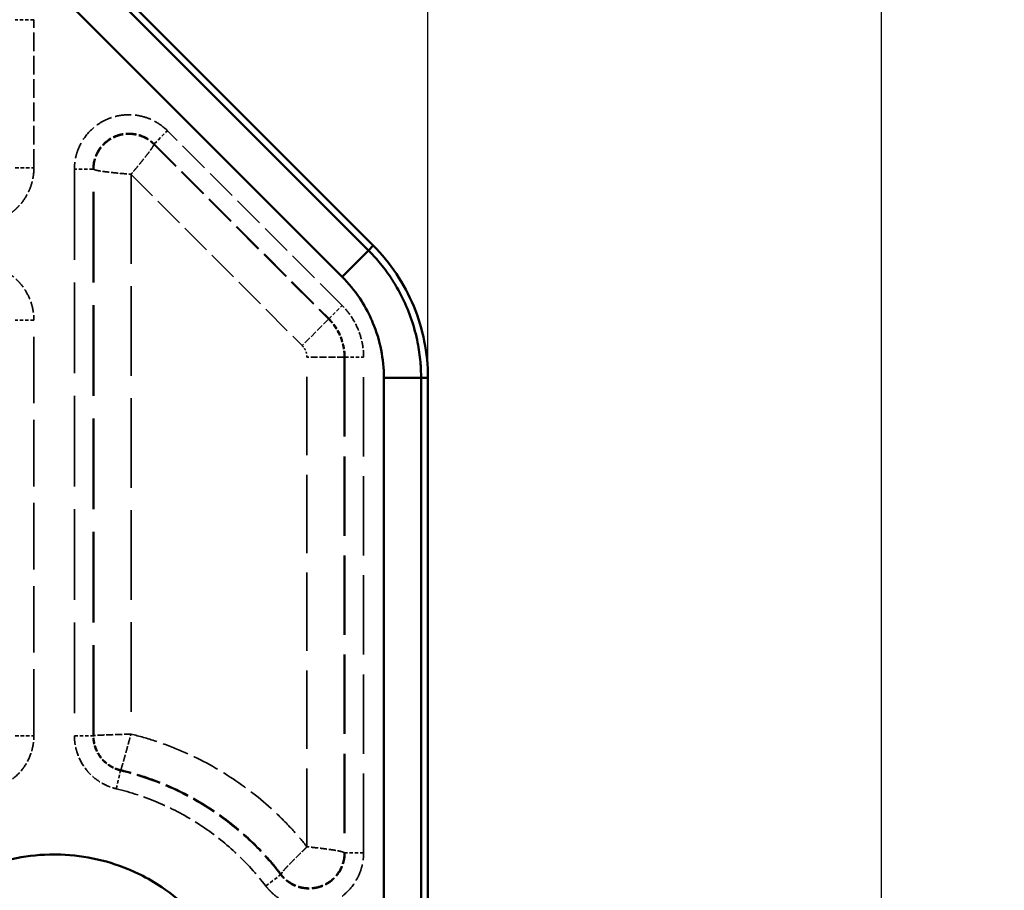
# Model space of a CAD drawing. Header units: millimetres. Extents: x 3367 to 6255, y 2001 to 4216.
# Tile 565 of 656: x 5011 to 5063, y 3904 to 3951. Entities that reach past the tile are written whole.
import ezdxf

# ---------------------------------------------------------------- set-up
doc = ezdxf.new("R2010")
doc.units = ezdxf.units.MM
doc.linetypes.add('DASHED', pattern=[0.2067, 0.1654, -0.0413])
for name, color, linetype, lineweight in [('AM_5', 3, 'Continuous', 25), ('Sichtbare Kanten(DIN)', 7, 'Continuous', 50), ('Sichtbare tangentiale Kanten(DIN)', 7, 'Continuous', 50), ('Verdeckte tangentiale Kanten(DIN)', 7, 'DASHED', 35)]:
    doc.layers.add(name, color=color, linetype=linetype, lineweight=lineweight)
doc.styles.get("Standard").update_dxf_attribs({"font": 'ISOCP.SHX'})
doc.dimstyles.new('Standard$0', dxfattribs={"dimtxt": 0.18, "dimasz": 0.18, "dimexe": 0.18, "dimexo": 0.0625, "dimgap": 0.09, "dimtad": 0, "dimtih": 1, "dimtoh": 1, "dimdec": 4, "dimzin": 0, "dimdsep": 46, "dimtxsty": 'STANDARD', "dimcen": 0.09, "dimadec": 0, "dimazin": 0, "dimtfac": 1, "dimtdec": 4, "dimtofl": 0, "dimtmove": 0, "dimatfit": 3, "dimfxl": 1, "dimtolj": 1, "dimtzin": 0, "dimarcsym": 0})

# ---------------------------------------------------------------- blocks, each defined once
blk = doc.blocks.new('*D14')
at = {"layer": 'AM_5', "color": 0, "lineweight": -2, "transparency": 16777216}
for p, q in [((4967.303, 4095.878), (5057.056, 4095.878)), ((5056.876, 4094.078), (5056.876, 4001.599)), ((5056.876, 3897.678), (5056.876, 3990.157)), ((5004.66, 3895.878), (5057.056, 3895.878))]:
    blk.add_line(p, q, dxfattribs=at)
at = {"layer": 'AM_5', "color": 0, "transparency": 16777216}
for points in [[(5056.576, 4094.078), (5057.176, 4094.078), (5056.876, 4095.878)], [(5056.576, 3897.678), (5057.176, 3897.678), (5056.876, 3895.878)]]:
    blk.add_solid(points, dxfattribs=at)
at = {"layer": 'Defpoints', "color": 0, "transparency": 16777216}
for p in [(4967.24, 4095.878), (5056.876, 4095.878), (5004.597, 3895.878)]:
    blk.add_point(p, dxfattribs=at)
at = {"layer": 'AM_5', "color": 0, "transparency": 16777216, "insert": (5056.876, 3995.878), "char_height": 10, "attachment_point": 5, "rotation": 90}
blk.add_mtext('\\A1;20', dxfattribs=at)
blk = doc.blocks.new('*D15')
at = {"layer": 'AM_5', "color": 0, "lineweight": -2, "transparency": 16777216}
for p, q in [((3592.597, 3931.798), (3592.597, 4129.029)), ((5032.597, 3931.798), (5032.597, 4129.029)), ((3594.397, 4128.849), (4303.507, 4128.849)), ((5030.797, 4128.849), (4321.687, 4128.849))]:
    blk.add_line(p, q, dxfattribs=at)
at = {"layer": 'AM_5', "color": 0, "transparency": 16777216}
for points in [[(3594.397, 4129.149), (3594.397, 4128.549), (3592.597, 4128.849)], [(5030.797, 4129.149), (5030.797, 4128.549), (5032.597, 4128.849)]]:
    blk.add_solid(points, dxfattribs=at)
at = {"layer": 'Defpoints', "color": 0, "transparency": 16777216}
for p in [(3592.597, 4128.849), (3592.597, 3931.736), (5032.597, 3931.736)]:
    blk.add_point(p, dxfattribs=at)
at = {"layer": 'AM_5', "color": 0, "transparency": 16777216, "insert": (4312.597, 4128.849), "char_height": 10, "attachment_point": 5}
blk.add_mtext('\\A1;144', dxfattribs=at)

msp = doc.modelspace()

# ---------------------------------------------------------------- linework, layer by layer
at = {"layer": 'Sichtbare Kanten(DIN)'}
for p, q in [((4976.51017, 3991.96502), (5029.66828, 3938.80691)), ((5032.59721, 3931.73584), (5032.59721, 3893.87798))]:
    msp.add_line(p, q, dxfattribs=at)
msp.add_open_spline([(5029.66828, 3938.80691), (5030.59679, 3937.8784), (5031.33251, 3936.77771), (5032.33913, 3934.34749), (5032.59721, 3933.04896), (5032.59721, 3931.73584)], degree=3, knots=[-0.78787165, -0.78787165, -0.78787165, -0.78787165, -0.393936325, -0.393936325, -0.000001, -0.000001, -0.000001, -0.000001], dxfattribs=at)
at = {"layer": 'Sichtbare tangentiale Kanten(DIN)'}
for p, q in [((5029.41004, 3938.54867), (4976.14496, 3991.81375)), ((4974.73613, 3990.40492), (5028.00121, 3937.13984)), ((5029.66828, 3938.80691), (5029.41004, 3938.54867)), ((5028.00121, 3937.13984), (5029.41004, 3938.54867)), ((5030.23962, 3931.73584), (5032.232, 3931.73584)), ((5030.23962, 3931.73584), (5030.23962, 3893.87798)), ((5032.232, 3893.87798), (5032.232, 3931.73584)), ((5032.232, 3931.73584), (5032.59721, 3931.73584))]:
    msp.add_line(p, q, dxfattribs=at)
for points, knots in [([(5032.232, 3931.73584), (5032.23201, 3932.0153), (5032.21977, 3932.29475), (5032.1954, 3932.57369), (5032.16491, 3932.92264), (5032.11536, 3933.27094), (5032.0469, 3933.61537), (5032.00591, 3933.8216), (5031.95814, 3934.02644), (5031.90375, 3934.22942), (5031.79481, 3934.63595), (5031.6594, 3935.03468), (5031.49858, 3935.42292), (5031.33776, 3935.81114), (5031.15154, 3936.18887), (5030.94113, 3936.55334), (5030.83607, 3936.73532), (5030.725, 3936.91396), (5030.60816, 3937.08877), (5030.41303, 3937.38074), (5030.20179, 3937.66205), (5029.9766, 3937.93035), (5029.79659, 3938.14483), (5029.60764, 3938.35107), (5029.41004, 3938.54867)], [0, 0, 0, 0, 0.11110656, 0.11110656, 0.11110656, 0.25009679, 0.25009679, 0.25009679, 0.33331968, 0.33331968, 0.33331968, 0.50000583, 0.50000583, 0.50000583, 0.66668238, 0.66668238, 0.66668238, 0.74990305, 0.74990305, 0.74990305, 0.88889413, 0.88889413, 0.88889413, 1, 1, 1, 1]), ([(5028.00121, 3937.13984), (5028.35301, 3936.78804), (5028.6717, 3936.40019), (5028.95012, 3935.98396), (5029.18544, 3935.63218), (5029.39198, 3935.26014), (5029.56595, 3934.87352), (5029.59777, 3934.8028), (5029.62851, 3934.73159), (5029.65816, 3934.65992), (5029.84988, 3934.19643), (5029.99567, 3933.71344), (5030.09309, 3933.22262), (5030.19058, 3932.73147), (5030.23962, 3932.2325), (5030.23962, 3931.73584)], [0, 0, 0, 0, 1.50047219, 1.50047219, 1.50047219, 2.76860455, 2.76860455, 2.76860455, 3.00054122, 3.00054122, 3.00054122, 4.50031264, 4.50031264, 4.50031264, 6.00113874, 6.00113874, 6.00113874, 6.00113874]), ([(5022.9548, 3895.87798), (5022.9548, 3896.55457), (5022.88832, 3897.23323), (5022.75576, 3897.89848), (5022.74356, 3897.95967), (5022.73081, 3898.02075), (5022.7175, 3898.0817), (5022.58613, 3898.68343), (5022.40071, 3899.273), (5022.16506, 3899.84169), (5021.90555, 3900.46797), (5021.58511, 3901.06892), (5021.2088, 3901.63241), (5021.07114, 3901.83856), (5020.92599, 3902.03969), (5020.7738, 3902.23534), (5020.51001, 3902.57445), (5020.22495, 3902.8972), (5019.92085, 3903.20108), (5019.44131, 3903.68028), (5018.91441, 3904.11258), (5018.35112, 3904.48932), (5017.98049, 3904.7372), (5017.59411, 3904.96104), (5017.19459, 3905.15904), (5016.98665, 3905.2621), (5016.77531, 3905.35808), (5016.56091, 3905.44679), (5015.34031, 3905.95183), (5014.02106, 3906.2216), (5012.69997, 3906.23487), (5012.66574, 3906.23522), (5012.63151, 3906.23539), (5012.59728, 3906.23539), (5011.24186, 3906.23534), (5009.88595, 3905.96515), (5008.63361, 3905.44687), (5008.48248, 3905.38432), (5008.33286, 3905.31815), (5008.18488, 3905.24843), (5007.71954, 3905.0292), (5007.27106, 3904.77517), (5006.84343, 3904.48921), (5006.28012, 3904.11251), (5005.75301, 3903.6804), (5005.27352, 3903.20125), (5005.01787, 3902.94578), (5004.77574, 3902.67695), (5004.54842, 3902.39629), (5004.34932, 3902.15049), (5004.16153, 3901.89556), (5003.98586, 3901.63249), (5003.60958, 3901.06898), (5003.28895, 3900.46814), (5003.02935, 3899.84183), (5002.8152, 3899.32516), (5002.64258, 3898.79116), (5002.51428, 3898.24647), (5002.48706, 3898.1309), (5002.46184, 3898.01486), (5002.43864, 3897.8984), (5002.3061, 3897.23307), (5002.23962, 3896.55438), (5002.23962, 3895.87798)], [0, 0, 0, 0, 2.0332314, 2.0332314, 2.0332314, 2.22025898, 2.22025898, 2.22025898, 4.06648806, 4.06648806, 4.06648806, 6.09970468, 6.09970468, 6.09970468, 6.84353291, 6.84353291, 6.84353291, 8.13276253, 8.13276253, 8.13276253, 10.16572725, 10.16572725, 10.16572725, 11.50335804, 11.50335804, 11.50335804, 12.19956582, 12.19956582, 12.19956582, 16.16318316, 16.16318316, 16.16318316, 16.2658755, 16.2658755, 16.2658755, 20.33228519, 20.33228519, 20.33228519, 20.82300828, 20.82300828, 20.82300828, 22.36616794, 22.36616794, 22.36616794, 24.39899045, 24.39899045, 24.39899045, 25.4828334, 25.4828334, 25.4828334, 26.43205221, 26.43205221, 26.43205221, 28.46532728, 28.46532728, 28.46532728, 30.14265852, 30.14265852, 30.14265852, 30.49853238, 30.49853238, 30.49853238, 32.53175082, 32.53175082, 32.53175082, 32.53175082])]:
    msp.add_open_spline(points, degree=3, knots=knots, dxfattribs=at)
at = {"layer": 'Verdeckte tangentiale Kanten(DIN)', "ltscale": 1.13017}
for p, q in [((5011.51354, 3950.88698), (5010.51735, 3950.88698)), ((5017.95495, 3944.24472), (5018.65937, 3944.94914)), ((5010.51735, 3942.96253), (5011.51354, 3942.96253)), ((5014.67707, 3942.88698), (5013.68088, 3942.88698)), ((5027.30446, 3934.89521), (5028.00888, 3935.59963)), ((5011.51354, 3934.81802), (5010.51735, 3934.81802)), ((5028.15975, 3932.83036), (5029.15595, 3932.83036)), ((5010.51735, 3912.58558), (5011.51354, 3912.58558)), ((5013.68088, 3912.58558), (5014.67707, 3912.58558)), ((5015.91819, 3909.7494), (5016.15014, 3910.71822)), ((5029.15595, 3906.31966), (5028.15975, 3906.31966)), ((5023.92376, 3904.54715), (5024.71484, 3905.15262))]:
    msp.add_line(p, q, dxfattribs=at)
at = {"layer": 'Verdeckte tangentiale Kanten(DIN)', "ltscale": 6.037368}
msp.add_line((5011.51354, 3942.96253), (5011.51354, 3950.88698), dxfattribs=at)
at = {"layer": 'Verdeckte tangentiale Kanten(DIN)', "ltscale": 10.073617}
for p, q in [((5028.00888, 3935.59963), (5018.65937, 3944.94914)), ((5017.9264, 3944.21618), (5027.27592, 3934.86666)), ((5017.95495, 3944.24472), (5027.30446, 3934.89521))]:
    msp.add_line(p, q, dxfattribs=at)
at = {"layer": 'Verdeckte tangentiale Kanten(DIN)', "ltscale": 0.352825}
for p, q in [((5017.95495, 3944.24472), (5017.9264, 3944.21618)), ((5014.67707, 3942.88698), (5014.71745, 3942.88698)), ((5027.27592, 3934.86666), (5027.30446, 3934.89521)), ((5028.11938, 3932.83036), (5028.15975, 3932.83036)), ((5014.71745, 3912.58558), (5014.67707, 3912.58558)), ((5016.15014, 3910.71822), (5016.15954, 3910.75748)), ((5028.15975, 3906.31966), (5028.11938, 3906.31966)), ((5024.71484, 3905.15262), (5024.7469, 3905.17716))]:
    msp.add_line(p, q, dxfattribs=at)
at = {"layer": 'Verdeckte tangentiale Kanten(DIN)', "ltscale": 29.319206}
for p, q in [((5013.68088, 3942.88698), (5013.68088, 3912.58558)), ((5014.67707, 3912.58558), (5014.67707, 3942.88698)), ((5014.71745, 3912.58558), (5014.71745, 3942.88698))]:
    msp.add_line(p, q, dxfattribs=at)
at = {"layer": 'Verdeckte tangentiale Kanten(DIN)', "ltscale": 9.86646}
msp.add_line((5016.70984, 3942.61508), (5025.86708, 3933.45783), dxfattribs=at)
at = {"layer": 'Verdeckte tangentiale Kanten(DIN)', "ltscale": 28.970379}
msp.add_line((5016.70984, 3942.61508), (5016.70984, 3912.67419), dxfattribs=at)
at = {"layer": 'Verdeckte tangentiale Kanten(DIN)', "ltscale": 21.511793}
msp.add_line((5011.51354, 3912.58558), (5011.51354, 3934.81802), dxfattribs=at)
at = {"layer": 'Verdeckte tangentiale Kanten(DIN)', "ltscale": 2.260439}
for p, q in [((5027.27592, 3934.86666), (5025.86708, 3933.45783)), ((5028.11938, 3932.83036), (5026.12699, 3932.83036))]:
    msp.add_line(p, q, dxfattribs=at)
at = {"layer": 'Verdeckte tangentiale Kanten(DIN)', "ltscale": 25.334669}
msp.add_line((5026.12699, 3906.64698), (5026.12699, 3932.83036), dxfattribs=at)
at = {"layer": 'Verdeckte tangentiale Kanten(DIN)', "ltscale": 25.651379}
for p, q in [((5028.11938, 3932.83036), (5028.11938, 3906.31966)), ((5028.15975, 3932.83036), (5028.15975, 3906.31966)), ((5029.15595, 3906.31966), (5029.15595, 3932.83036))]:
    msp.add_line(p, q, dxfattribs=at)
at = {"layer": 'Verdeckte tangentiale Kanten(DIN)', "ltscale": 5.232809}
msp.add_open_spline([(5018.65937, 3944.94914), (5018.45882, 3945.14905), (5018.22653, 3945.32161), (5017.97347, 3945.45722), (5017.78454, 3945.55847), (5017.58409, 3945.63912), (5017.37773, 3945.69646), (5017.30777, 3945.7159), (5017.23709, 3945.73267), (5017.1659, 3945.74669), (5016.88467, 3945.80207), (5016.59537, 3945.8144), (5016.31033, 3945.78623), (5016.02528, 3945.75806), (5015.7445, 3945.68938), (5015.48072, 3945.58047), (5015.40339, 3945.54854), (5015.32751, 3945.51316), (5015.25335, 3945.47452), (5015.07452, 3945.38135), (5014.90545, 3945.26916), (5014.74962, 3945.14069), (5014.52902, 3944.95883), (5014.33493, 3944.74435), (5014.17505, 3944.50628), (5014.04104, 3944.30671), (5013.93107, 3944.09058), (5013.84986, 3943.86433), (5013.83432, 3943.82104), (5013.81982, 3943.77735), (5013.8064, 3943.73333), (5013.76459, 3943.59622), (5013.73328, 3943.45582), (5013.71239, 3943.31413), (5013.70194, 3943.24328), (5013.69411, 3943.17211), (5013.68877, 3943.10084), (5013.68611, 3943.06521), (5013.68407, 3943.02955), (5013.68285, 3942.9939), (5013.68164, 3942.95824), (5013.68126, 3942.9226), (5013.68088, 3942.88698)], degree=3, knots=[0, 0, 0, 0, 0.85828726, 0.85828726, 0.85828726, 1.49908131, 1.49908131, 1.49908131, 1.71633572, 1.71633572, 1.71633572, 2.5745053, 2.5745053, 2.5745053, 3.43268937, 3.43268937, 3.43268937, 3.68427972, 3.68427972, 3.68427972, 4.29090843, 4.29090843, 4.29090843, 5.14963742, 5.14963742, 5.14963742, 5.86947813, 5.86947813, 5.86947813, 6.00722348, 6.00722348, 6.00722348, 6.43628746, 6.43628746, 6.43628746, 6.65082548, 6.65082548, 6.65082548, 6.75810901, 6.75810901, 6.75810901, 6.86540189, 6.86540189, 6.86540189, 6.86540189], dxfattribs=at)
at = {"layer": 'Verdeckte tangentiale Kanten(DIN)', "ltscale": 3.446764}
msp.add_open_spline([(5014.67707, 3942.88698), (5014.67707, 3943.06152), (5014.72497, 3943.41071), (5014.93543, 3943.89601), (5015.26905, 3944.30673), (5015.72391, 3944.62846), (5016.28082, 3944.81359), (5016.89557, 3944.81644), (5017.48054, 3944.62808), (5017.81201, 3944.38766), (5017.95495, 3944.24472)], degree=3, knots=[0, 0, 0, 0, 0.52377702, 1.04755405, 1.57133107, 2.0951081, 2.70173085, 3.30835359, 3.91497634, 4.52159909, 4.52159909, 4.52159909, 4.52159909], dxfattribs=at)
at = {"layer": 'Verdeckte tangentiale Kanten(DIN)', "ltscale": 3.374278}
msp.add_open_spline([(5014.71745, 3942.88698), (5014.71745, 3942.95141), (5014.72075, 3943.01584), (5014.72739, 3943.0801), (5014.72796, 3943.08563), (5014.72856, 3943.09116), (5014.72918, 3943.09668), (5014.74433, 3943.23165), (5014.77432, 3943.36581), (5014.81843, 3943.49481), (5014.81992, 3943.49916), (5014.82142, 3943.5035), (5014.82294, 3943.50783), (5014.89188, 3943.7047), (5014.99344, 3943.88931), (5015.12241, 3944.05252), (5015.25424, 3944.21934), (5015.41481, 3944.3637), (5015.59478, 3944.47716), (5015.59556, 3944.47765), (5015.59634, 3944.47814), (5015.59712, 3944.47862), (5015.7757, 3944.59083), (5015.9733, 3944.67268), (5016.17892, 3944.71962), (5016.17982, 3944.71982), (5016.18071, 3944.72002), (5016.18161, 3944.72023), (5016.38641, 3944.76666), (5016.59913, 3944.77842), (5016.80768, 3944.75493), (5016.81041, 3944.75462), (5016.81315, 3944.7543), (5016.81589, 3944.75398), (5017.0225, 3944.72977), (5017.22485, 3944.67105), (5017.41281, 3944.58059), (5017.41694, 3944.5786), (5017.42107, 3944.57659), (5017.4252, 3944.57457), (5017.5476, 3944.51454), (5017.66367, 3944.44088), (5017.76983, 3944.35616), (5017.77417, 3944.35269), (5017.7785, 3944.34921), (5017.78281, 3944.3457), (5017.83295, 3944.30496), (5017.88084, 3944.26173), (5017.9264, 3944.21618)], degree=3, knots=[0, 0, 0, 0, 0.0438478, 0.0438478, 0.0438478, 0.04761905, 0.04761905, 0.04761905, 0.13975433, 0.13975433, 0.13975433, 0.14285714, 0.14285714, 0.14285714, 0.28384735, 0.28384735, 0.28384735, 0.42794951, 0.42794951, 0.42794951, 0.42857143, 0.42857143, 0.42857143, 0.57142857, 0.57142857, 0.57142857, 0.57205049, 0.57205049, 0.57205049, 0.71428571, 0.71428571, 0.71428571, 0.71615265, 0.71615265, 0.71615265, 0.85714286, 0.85714286, 0.85714286, 0.86024567, 0.86024567, 0.86024567, 0.95238095, 0.95238095, 0.95238095, 0.9561522, 0.9561522, 0.9561522, 1, 1, 1, 1], dxfattribs=at)
at = {"layer": 'Verdeckte tangentiale Kanten(DIN)', "ltscale": 2.269908}
msp.add_open_spline([(5017.9264, 3944.21618), (5017.9265, 3944.21227), (5017.92609, 3944.20786), (5017.92518, 3944.20294), (5017.92427, 3944.19803), (5017.92286, 3944.19262), (5017.92095, 3944.1867), (5017.91804, 3944.17768), (5017.91397, 3944.16749), (5017.90873, 3944.15611), (5017.90712, 3944.15261), (5017.90539, 3944.14899), (5017.90356, 3944.14526), (5017.88809, 3944.11386), (5017.8647, 3944.0744), (5017.834, 3944.02765), (5017.81355, 3943.9965), (5017.78987, 3943.96214), (5017.76322, 3943.92482), (5017.74986, 3943.90612), (5017.73577, 3943.88668), (5017.72096, 3943.86654), (5017.67643, 3943.80595), (5017.62549, 3943.739), (5017.56913, 3943.66664), (5017.51272, 3943.59422), (5017.45088, 3943.51638), (5017.38453, 3943.43398), (5017.36249, 3943.4066), (5017.33994, 3943.37872), (5017.31693, 3943.35036), (5017.27105, 3943.29381), (5017.22336, 3943.23543), (5017.17433, 3943.17571), (5017.10071, 3943.08603), (5017.02407, 3942.99333), (5016.94655, 3942.89987), (5016.93735, 3942.88877), (5016.92813, 3942.87766), (5016.91891, 3942.86654), (5016.8889, 3942.83039), (5016.85886, 3942.79424), (5016.82875, 3942.75803), (5016.80901, 3942.73428), (5016.78923, 3942.71051), (5016.76936, 3942.68663), (5016.74954, 3942.6628), (5016.72963, 3942.63886), (5016.70984, 3942.61508)], degree=3, knots=[0, 0, 0, 0, 0.03153355, 0.03153355, 0.03153355, 0.06306707, 0.06306707, 0.06306707, 0.11111111, 0.11111111, 0.11111111, 0.12589594, 0.12589594, 0.12589594, 0.25039347, 0.25039347, 0.25039347, 0.33333333, 0.33333333, 0.33333333, 0.37489313, 0.37489313, 0.37489313, 0.49993919, 0.49993919, 0.49993919, 0.62508291, 0.62508291, 0.62508291, 0.66666667, 0.66666667, 0.66666667, 0.74958346, 0.74958346, 0.74958346, 0.87410379, 0.87410379, 0.87410379, 0.88888889, 0.88888889, 0.88888889, 0.93697855, 0.93697855, 0.93697855, 0.96852863, 0.96852863, 0.96852863, 1, 1, 1, 1], dxfattribs=at)
at = {"layer": 'Verdeckte tangentiale Kanten(DIN)', "ltscale": 3.577579}
msp.add_open_spline([(5011.51354, 3942.96253), (5011.51354, 3942.76639), (5011.49425, 3942.57039), (5011.4562, 3942.37829), (5011.45077, 3942.35084), (5011.44495, 3942.32348), (5011.43874, 3942.2962), (5011.40152, 3942.13253), (5011.35058, 3941.97211), (5011.28644, 3941.81716), (5011.26506, 3941.76552), (5011.24222, 3941.71449), (5011.21797, 3941.66416), (5011.12099, 3941.46282), (5011.00149, 3941.27249), (5010.86245, 3941.09774), (5010.79293, 3941.01036), (5010.71851, 3940.92688), (5010.63956, 3940.84793), (5010.56061, 3940.76898), (5010.47713, 3940.69456), (5010.38975, 3940.62504), (5010.215, 3940.486), (5010.02467, 3940.3665), (5009.82333, 3940.26952), (5009.773, 3940.24527), (5009.72197, 3940.22243), (5009.67033, 3940.20105), (5009.51538, 3940.13691), (5009.35496, 3940.08597), (5009.19129, 3940.04875), (5009.16401, 3940.04254), (5009.13665, 3940.03672), (5009.1092, 3940.03129), (5008.9171, 3939.99324), (5008.7211, 3939.97395), (5008.52496, 3939.97395)], degree=3, knots=[-11.78271818, -11.78271818, -11.78271818, -11.78271818, -11.19586992, -11.19586992, -11.19586992, -11.11202727, -11.11202727, -11.11202727, -10.6089857, -10.6089857, -10.6089857, -10.44133636, -10.44133636, -10.44133636, -9.77064545, -9.77064545, -9.77064545, -9.43529999, -9.43529999, -9.43529999, -9.09995454, -9.09995454, -9.09995454, -8.42926363, -8.42926363, -8.42926363, -8.26161428, -8.26161428, -8.26161428, -7.75857272, -7.75857272, -7.75857272, -7.67473006, -7.67473006, -7.67473006, -7.0878818, -7.0878818, -7.0878818, -7.0878818], dxfattribs=at)
at = {"layer": 'Verdeckte tangentiale Kanten(DIN)', "ltscale": 2.269905}
msp.add_open_spline([(5014.71745, 3942.88698), (5014.72279, 3942.88137), (5014.73129, 3942.8756), (5014.74214, 3942.86999), (5014.75057, 3942.86564), (5014.76042, 3942.86139), (5014.77236, 3942.85701), (5014.776, 3942.85567), (5014.77979, 3942.85433), (5014.78375, 3942.85299), (5014.81695, 3942.84175), (5014.86136, 3942.83036), (5014.91609, 3942.81901), (5014.95257, 3942.81145), (5014.99354, 3942.8039), (5015.03881, 3942.79635), (5015.0615, 3942.79257), (5015.08523, 3942.78879), (5015.10994, 3942.78502), (5015.18427, 3942.77368), (5015.26757, 3942.76235), (5015.35866, 3942.75103), (5015.44973, 3942.73971), (5015.54859, 3942.72839), (5015.6537, 3942.71704), (5015.68865, 3942.71327), (5015.72428, 3942.7095), (5015.76061, 3942.70572), (5015.83305, 3942.69817), (5015.90802, 3942.69062), (5015.98496, 3942.68306), (5016.10041, 3942.67171), (5016.22045, 3942.66032), (5016.34108, 3942.64907), (5016.35543, 3942.64773), (5016.36978, 3942.6464), (5016.38418, 3942.64506), (5016.43135, 3942.64068), (5016.47738, 3942.63643), (5016.52466, 3942.63207), (5016.58569, 3942.62646), (5016.64854, 3942.6207), (5016.70984, 3942.61508)], degree=3, knots=[0, 0, 0, 0, 0.06257615, 0.06257615, 0.06257615, 0.11111111, 0.11111111, 0.11111111, 0.12591976, 0.12591976, 0.12591976, 0.25038733, 0.25038733, 0.25038733, 0.33333333, 0.33333333, 0.33333333, 0.37492256, 0.37492256, 0.37492256, 0.50000467, 0.50000467, 0.50000467, 0.62507957, 0.62507957, 0.62507957, 0.66666667, 0.66666667, 0.66666667, 0.74961966, 0.74961966, 0.74961966, 0.87408414, 0.87408414, 0.87408414, 0.88888889, 0.88888889, 0.88888889, 0.93739292, 0.93739292, 0.93739292, 1, 1, 1, 1], dxfattribs=at)
at = {"layer": 'Verdeckte tangentiale Kanten(DIN)', "ltscale": 3.577578}
msp.add_open_spline([(5008.52496, 3937.80661), (5008.7211, 3937.80661), (5008.9171, 3937.78731), (5009.1092, 3937.74927), (5009.13665, 3937.74383), (5009.16401, 3937.73801), (5009.19129, 3937.73181), (5009.35496, 3937.69459), (5009.51538, 3937.64365), (5009.67033, 3937.5795), (5009.72197, 3937.55812), (5009.773, 3937.53528), (5009.82333, 3937.51104), (5010.02467, 3937.41405), (5010.215, 3937.29455), (5010.38975, 3937.15552), (5010.47713, 3937.086), (5010.56061, 3937.01158), (5010.63956, 3936.93263), (5010.71851, 3936.85368), (5010.79293, 3936.77019), (5010.86245, 3936.68282), (5011.00149, 3936.50806), (5011.12099, 3936.31773), (5011.21797, 3936.11639), (5011.24222, 3936.06606), (5011.26506, 3936.01503), (5011.28644, 3935.96339), (5011.35058, 3935.80845), (5011.40152, 3935.64803), (5011.43874, 3935.48436), (5011.44495, 3935.45708), (5011.45077, 3935.42971), (5011.4562, 3935.40227), (5011.49425, 3935.21017), (5011.51354, 3935.01416), (5011.51354, 3934.81802)], degree=3, knots=[-2.347418, -2.347418, -2.347418, -2.347418, -1.76056979, -1.76056979, -1.76056979, -1.67672714, -1.67672714, -1.67672714, -1.17368562, -1.17368562, -1.17368562, -1.00603628, -1.00603628, -1.00603628, -0.33534543, -0.33534543, -0.33534543, 0, 0, 0, 0.33534543, 0.33534543, 0.33534543, 1.00603628, 1.00603628, 1.00603628, 1.17368562, 1.17368562, 1.17368562, 1.67672714, 1.67672714, 1.67672714, 1.76056979, 1.76056979, 1.76056979, 2.347418, 2.347418, 2.347418, 2.347418], dxfattribs=at)
at = {"layer": 'Verdeckte tangentiale Kanten(DIN)', "ltscale": 2.343173}
msp.add_open_spline([(5029.15595, 3932.83036), (5029.15583, 3933.08531), (5029.13071, 3933.34136), (5029.08076, 3933.59305), (5029.03853, 3933.80584), (5028.97856, 3934.0155), (5028.90149, 3934.21869), (5028.88741, 3934.2558), (5028.87276, 3934.2927), (5028.85755, 3934.32937), (5028.75905, 3934.56678), (5028.63679, 3934.79447), (5028.49419, 3935.0076), (5028.35153, 3935.22081), (5028.18854, 3935.41943), (5028.00888, 3935.59963)], degree=3, knots=[0, 0, 0, 0, 0.76847731, 0.76847731, 0.76847731, 1.41820763, 1.41820763, 1.41820763, 1.53687335, 1.53687335, 1.53687335, 2.30518361, 2.30518361, 2.30518361, 3.07376211, 3.07376211, 3.07376211, 3.07376211], dxfattribs=at)
at = {"layer": 'Verdeckte tangentiale Kanten(DIN)', "ltscale": 1.723082}
msp.add_open_spline([(5027.27592, 3934.86666), (5027.33498, 3934.8076), (5027.50446, 3934.6227), (5027.79488, 3934.20822), (5028.02075, 3933.66289), (5028.10848, 3933.16447), (5028.11938, 3932.91389), (5028.11938, 3932.83036)], degree=3, knots=[0, 0, 0, 0, 0.11111126, 0.33333379, 0.66667899, 0.888893, 1, 1, 1, 1], dxfattribs=at)
at = {"layer": 'Verdeckte tangentiale Kanten(DIN)', "ltscale": 1.747178}
msp.add_open_spline([(5027.30446, 3934.89521), (5027.59542, 3934.60425), (5028.01988, 3933.94767), (5028.15975, 3933.18285), (5028.15975, 3932.83036)], degree=3, knots=[0, 0, 0, 0, 1.23520303, 2.29332246, 2.29332246, 2.29332246, 2.29332246], dxfattribs=at)
at = {"layer": 'Verdeckte tangentiale Kanten(DIN)', "ltscale": 0.530881}
msp.add_open_spline([(5025.86708, 3933.45783), (5025.90239, 3933.42253), (5025.93477, 3933.38415), (5025.96368, 3933.34336), (5025.96836, 3933.33676), (5025.97295, 3933.33009), (5025.97745, 3933.32335), (5026.00974, 3933.27507), (5026.03725, 3933.22366), (5026.05946, 3933.16996), (5026.06295, 3933.16153), (5026.0663, 3933.15305), (5026.06953, 3933.14451), (5026.08684, 3933.09868), (5026.10039, 3933.05131), (5026.10994, 3933.00324), (5026.12128, 3932.94618), (5026.12699, 3932.88814), (5026.12699, 3932.83036)], degree=3, knots=[0, 0, 0, 0, 0.149932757, 0.149932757, 0.149932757, 0.174220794, 0.174220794, 0.174220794, 0.348445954, 0.348445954, 0.348445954, 0.375802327, 0.375802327, 0.375802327, 0.522616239, 0.522616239, 0.522616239, 0.696888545, 0.696888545, 0.696888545, 0.696888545], dxfattribs=at)
at = {"layer": 'Verdeckte tangentiale Kanten(DIN)', "ltscale": 2.966152}
for points, knots in [([(5009.27623, 3909.7494), (5009.31474, 3909.75915), (5009.3533, 3909.7689), (5009.39164, 3909.77973), (5009.42999, 3909.79057), (5009.46813, 3909.80248), (5009.50607, 3909.81518), (5009.58197, 3909.84059), (5009.6571, 3909.86916), (5009.73112, 3909.90092), (5009.87915, 3909.96443), (5010.02273, 3910.04068), (5010.15999, 3910.12832), (5010.43393, 3910.30324), (5010.68258, 3910.52361), (5010.8855, 3910.77919), (5010.91814, 3910.82031), (5010.94961, 3910.86234), (5010.97987, 3910.90518), (5011.13772, 3911.12867), (5011.26333, 3911.37586), (5011.35244, 3911.63398), (5011.40563, 3911.78805), (5011.44584, 3911.94599), (5011.47276, 3912.10542), (5011.48622, 3912.18514), (5011.49636, 3912.26523), (5011.50328, 3912.34538), (5011.50674, 3912.38544), (5011.50939, 3912.42552), (5011.51097, 3912.46557), (5011.51254, 3912.50561), (5011.51304, 3912.54561), (5011.51354, 3912.58558)], [0, 0, 0, 0, 0.12171195, 0.12171195, 0.12171195, 0.24345183, 0.24345183, 0.24345183, 0.48698852, 0.48698852, 0.48698852, 0.97407874, 0.97407874, 0.97407874, 1.94621019, 1.94621019, 1.94621019, 2.10260894, 2.10260894, 2.10260894, 2.91842443, 2.91842443, 2.91842443, 3.40538417, 3.40538417, 3.40538417, 3.64888708, 3.64888708, 3.64888708, 3.77061791, 3.77061791, 3.77061791, 3.89232203, 3.89232203, 3.89232203, 3.89232203]), ([(5013.68088, 3912.58558), (5013.68139, 3912.54585), (5013.6819, 3912.50609), (5013.6835, 3912.46628), (5013.68511, 3912.42646), (5013.68781, 3912.3866), (5013.69133, 3912.34674), (5013.69837, 3912.26701), (5013.70867, 3912.18729), (5013.72232, 3912.10792), (5013.74962, 3911.94916), (5013.79034, 3911.79177), (5013.84362, 3911.63788), (5013.94994, 3911.33074), (5014.10637, 3911.03762), (5014.30768, 3910.78077), (5014.34007, 3910.73945), (5014.37361, 3910.69906), (5014.40823, 3910.65966), (5014.58883, 3910.45411), (5014.79998, 3910.2744), (5015.03025, 3910.12764), (5015.1677, 3910.04004), (5015.31194, 3909.96416), (5015.46072, 3909.90086), (5015.53512, 3909.86921), (5015.61065, 3909.84069), (5015.68698, 3909.81531), (5015.72514, 3909.80261), (5015.7635, 3909.7907), (5015.80208, 3909.77985), (5015.84065, 3909.76899), (5015.87944, 3909.75919), (5015.91819, 3909.7494)], [0, 0, 0, 0, 0.12171195, 0.12171195, 0.12171195, 0.24345183, 0.24345183, 0.24345183, 0.48698852, 0.48698852, 0.48698852, 0.97407873, 0.97407873, 0.97407873, 1.94621019, 1.94621019, 1.94621019, 2.10260894, 2.10260894, 2.10260894, 2.91842443, 2.91842443, 2.91842443, 3.40538417, 3.40538417, 3.40538417, 3.64888707, 3.64888707, 3.64888707, 3.77061791, 3.77061791, 3.77061791, 3.89232203, 3.89232203, 3.89232203, 3.89232203])]:
    msp.add_open_spline(points, degree=3, knots=knots, dxfattribs=at)
at = {"layer": 'Verdeckte tangentiale Kanten(DIN)', "ltscale": 1.954016}
msp.add_open_spline([(5016.15014, 3910.71822), (5016.12427, 3910.72474), (5016.09837, 3910.73128), (5016.07266, 3910.73849), (5016.04695, 3910.7457), (5016.02144, 3910.75359), (5015.99608, 3910.76199), (5015.94538, 3910.77879), (5015.89533, 3910.7976), (5015.84616, 3910.81847), (5015.7636, 3910.85351), (5015.68353, 3910.89435), (5015.60668, 3910.94065), (5015.59196, 3910.94951), (5015.57736, 3910.95858), (5015.56288, 3910.96784), (5015.41177, 3911.06454), (5015.27426, 3911.18261), (5015.15567, 3911.31727), (5015.13295, 3911.34307), (5015.11092, 3911.36948), (5015.08963, 3911.39647), (5014.96783, 3911.55084), (5014.87004, 3911.72411), (5014.80062, 3911.90798), (5014.79456, 3911.92406), (5014.7887, 3911.94021), (5014.78307, 3911.95644), (5014.74804, 3912.05741), (5014.72153, 3912.16126), (5014.70382, 3912.26665), (5014.69497, 3912.31931), (5014.68832, 3912.37236), (5014.68379, 3912.42558), (5014.68152, 3912.45219), (5014.67978, 3912.47884), (5014.67875, 3912.50552), (5014.67772, 3912.53219), (5014.6774, 3912.5589), (5014.67707, 3912.58558)], degree=3, knots=[0, 0, 0, 0, 0.08011222, 0.08011222, 0.08011222, 0.16023225, 0.16023225, 0.16023225, 0.32049234, 0.32049234, 0.32049234, 0.58957612, 0.58957612, 0.58957612, 0.64111726, 0.64111726, 0.64111726, 1.17915224, 1.17915224, 1.17915224, 1.28222775, 1.28222775, 1.28222775, 1.87180406, 1.87180406, 1.87180406, 1.92334479, 1.92334479, 1.92334479, 2.2440037, 2.2440037, 2.2440037, 2.40424525, 2.40424525, 2.40424525, 2.48435287, 2.48435287, 2.48435287, 2.56445587, 2.56445587, 2.56445587, 2.56445587], dxfattribs=at)
at = {"layer": 'Verdeckte tangentiale Kanten(DIN)', "ltscale": 2.261384}
msp.add_open_spline([(5016.70984, 3912.67419), (5016.60106, 3912.67094), (5016.49229, 3912.6677), (5016.38421, 3912.66442), (5016.16804, 3912.65788), (5015.95476, 3912.65124), (5015.76064, 3912.64466), (5015.46945, 3912.63477), (5015.22065, 3912.625), (5015.03886, 3912.61512), (5014.91767, 3912.60853), (5014.82679, 3912.6019), (5014.77241, 3912.59535), (5014.74522, 3912.59208), (5014.72693, 3912.58883), (5014.71745, 3912.58558)], degree=3, knots=[0, 0, 0, 0, 0.11111111, 0.11111111, 0.11111111, 0.33333333, 0.33333333, 0.33333333, 0.66666667, 0.66666667, 0.66666667, 0.88888889, 0.88888889, 0.88888889, 1, 1, 1, 1], dxfattribs=at)
at = {"layer": 'Verdeckte tangentiale Kanten(DIN)', "ltscale": 1.91293}
msp.add_open_spline([(5016.15954, 3910.75748), (5016.0741, 3910.77794), (5015.9901, 3910.80436), (5015.90794, 3910.83674), (5015.90384, 3910.83836), (5015.89975, 3910.83999), (5015.89566, 3910.84163), (5015.72552, 3910.91009), (5015.56356, 3911.00462), (5015.41985, 3911.1202), (5015.20013, 3911.29693), (5015.02231, 3911.52159), (5014.90074, 3911.77597), (5014.89981, 3911.7779), (5014.89889, 3911.77984), (5014.89797, 3911.78177), (5014.81903, 3911.94843), (5014.76481, 3912.12796), (5014.73784, 3912.30936), (5014.7372, 3912.31372), (5014.73656, 3912.31808), (5014.73595, 3912.32244), (5014.72358, 3912.40988), (5014.71745, 3912.49773), (5014.71745, 3912.58558)], degree=3, knots=[0, 0, 0, 0, 0.10583194, 0.10583194, 0.10583194, 0.11111111, 0.11111111, 0.11111111, 0.33078111, 0.33078111, 0.33078111, 0.66666667, 0.66666667, 0.66666667, 0.66921889, 0.66921889, 0.66921889, 0.88888889, 0.88888889, 0.88888889, 0.89416806, 0.89416806, 0.89416806, 1, 1, 1, 1], dxfattribs=at)
at = {"layer": 'Verdeckte tangentiale Kanten(DIN)', "ltscale": 2.26124}
msp.add_open_spline([(5016.15954, 3910.75748), (5016.16455, 3910.76603), (5016.17166, 3910.78331), (5016.18085, 3910.8091), (5016.19237, 3910.84143), (5016.20721, 3910.88734), (5016.22516, 3910.94601), (5016.23585, 3910.98094), (5016.24764, 3911.02037), (5016.26041, 3911.06382), (5016.28609, 3911.15117), (5016.31571, 3911.25464), (5016.34868, 3911.37147), (5016.38164, 3911.48831), (5016.41796, 3911.61853), (5016.45689, 3911.75887), (5016.47626, 3911.82869), (5016.49627, 3911.90101), (5016.51676, 3911.97516), (5016.5512, 3912.09977), (5016.58699, 3912.22956), (5016.62306, 3912.36023), (5016.65183, 3912.46444), (5016.6808, 3912.56932), (5016.70984, 3912.67419)], degree=3, knots=[0, 0, 0, 0, 0.11110774, 0.11110774, 0.11110774, 0.25041325, 0.25041325, 0.25041325, 0.33332321, 0.33332321, 0.33332321, 0.49998773, 0.49998773, 0.49998773, 0.66665468, 0.66665468, 0.66665468, 0.74956867, 0.74956867, 0.74956867, 0.88888489, 0.88888489, 0.88888489, 1, 1, 1, 1], dxfattribs=at)
at = {"layer": 'Verdeckte tangentiale Kanten(DIN)', "ltscale": 8.6741}
msp.add_open_spline([(5016.70984, 3912.67419), (5017.15861, 3912.56431), (5017.60316, 3912.43632), (5018.04185, 3912.2908), (5018.50862, 3912.13595), (5018.96885, 3911.96122), (5019.42066, 3911.76719), (5020.32439, 3911.37908), (5021.19477, 3910.91359), (5022.01952, 3910.37765), (5022.84425, 3909.84172), (5023.62322, 3909.23541), (5024.34493, 3908.56727), (5024.70716, 3908.23192), (5025.05504, 3907.88095), (5025.38731, 3907.51578), (5025.64334, 3907.2344), (5025.89012, 3906.94457), (5026.12699, 3906.64698)], degree=3, knots=[0.08892402, 0.08892402, 0.08892402, 0.08892402, 1.47535865, 1.47535865, 1.47535865, 2.95057132, 2.95057132, 2.95057132, 5.90128927, 5.90128927, 5.90128927, 8.85197403, 8.85197403, 8.85197403, 10.33295654, 10.33295654, 10.33295654, 11.4741203, 11.4741203, 11.4741203, 11.4741203], dxfattribs=at)
at = {"layer": 'Verdeckte tangentiale Kanten(DIN)', "ltscale": 7.955992}
msp.add_open_spline([(5024.7469, 3905.17716), (5024.5175, 3905.47688), (5024.27703, 3905.76811), (5024.02573, 3906.05043), (5024.02007, 3906.0568), (5024.01439, 3906.06316), (5024.00872, 3906.06952), (5023.4964, 3906.64315), (5022.93912, 3907.17973), (5022.34543, 3907.67043), (5022.34241, 3907.67293), (5022.33938, 3907.67543), (5022.33635, 3907.67793), (5021.44073, 3908.41703), (5020.46303, 3909.05236), (5019.42386, 3909.57055), (5019.42035, 3909.5723), (5019.41683, 3909.57406), (5019.41332, 3909.57581), (5018.72377, 3909.91899), (5018.00709, 3910.21027), (5017.27481, 3910.44541), (5017.26669, 3910.44801), (5017.25858, 3910.45061), (5017.25046, 3910.45321), (5016.8904, 3910.56816), (5016.52659, 3910.6696), (5016.15954, 3910.75748)], degree=3, knots=[0, 0, 0, 0, 0.10866116, 0.10866116, 0.10866116, 0.11111108, 0.11111108, 0.11111108, 0.33220601, 0.33220601, 0.33220601, 0.33333325, 0.33333325, 0.33333325, 0.66666645, 0.66666645, 0.66666645, 0.66779399, 0.66779399, 0.66779399, 0.88888882, 0.88888882, 0.88888882, 0.89133884, 0.89133884, 0.89133884, 1, 1, 1, 1], dxfattribs=at)
at = {"layer": 'Verdeckte tangentiale Kanten(DIN)', "ltscale": 7.935001}
msp.add_open_spline([(5024.71484, 3905.15262), (5024.193, 3905.83443), (5023.03381, 3907.10991), (5020.98348, 3908.71534), (5018.67375, 3909.95815), (5017.00307, 3910.51402), (5016.15014, 3910.71822)], degree=3, knots=[0, 0, 0, 0, 2.57600922, 5.15201845, 7.78335172, 10.41468498, 10.41468498, 10.41468498, 10.41468498], dxfattribs=at)
at = {"layer": 'Verdeckte tangentiale Kanten(DIN)', "ltscale": 7.416874}
msp.add_open_spline([(5015.91819, 3909.7494), (5016.70337, 3909.56142), (5017.47512, 3909.30554), (5018.22123, 3908.98538), (5018.96711, 3908.66532), (5019.68736, 3908.28103), (5020.36903, 3907.83812), (5020.38352, 3907.82871), (5020.39799, 3907.81927), (5020.41244, 3907.8098), (5021.07803, 3907.37386), (5021.70707, 3906.88148), (5022.28992, 3906.34158), (5022.88557, 3905.78981), (5023.43295, 3905.18841), (5023.92376, 3904.54715)], degree=3, knots=[0, 0, 0, 0, 2.43385521, 2.43385521, 2.43385521, 4.86694918, 4.86694918, 4.86694918, 4.91865626, 4.91865626, 4.91865626, 7.30010689, 7.30010689, 7.30010689, 9.73389729, 9.73389729, 9.73389729, 9.73389729], dxfattribs=at)
at = {"layer": 'Verdeckte tangentiale Kanten(DIN)', "ltscale": 2.272366}
msp.add_open_spline([(5026.12699, 3906.64698), (5026.10502, 3906.62514), (5026.08287, 3906.60314), (5026.06083, 3906.58127), (5026.03872, 3906.55934), (5026.01672, 3906.53754), (5025.99474, 3906.51577), (5025.96126, 3906.48261), (5025.92779, 3906.4495), (5025.89433, 3906.41642), (5025.88403, 3906.40623), (5025.87373, 3906.39605), (5025.86345, 3906.38588), (5025.77695, 3906.30037), (5025.69124, 3906.21572), (5025.60867, 3906.13391), (5025.5537, 3906.07945), (5025.50013, 3906.02624), (5025.44849, 3905.97472), (5025.4226, 3905.94888), (5025.3972, 3905.92349), (5025.37234, 3905.89855), (5025.29753, 3905.82352), (5025.22757, 3905.75265), (5025.16351, 3905.68666), (5025.09951, 3905.62073), (5025.04141, 3905.55966), (5024.99033, 3905.50423), (5024.97336, 3905.48581), (5024.95716, 3905.46801), (5024.94177, 3905.45086), (5024.91107, 3905.41663), (5024.88364, 3905.38502), (5024.85978, 3905.35623), (5024.82397, 3905.31303), (5024.79623, 3905.2762), (5024.77734, 3905.2464), (5024.7751, 3905.24287), (5024.77298, 3905.23943), (5024.77098, 3905.23609), (5024.7645, 3905.22523), (5024.75933, 3905.21541), (5024.75545, 3905.20661), (5024.75291, 3905.20083), (5024.75092, 3905.19549), (5024.7495, 3905.19058), (5024.74807, 3905.18568), (5024.7472, 3905.1812), (5024.7469, 3905.17716)], degree=3, knots=[0, 0, 0, 0, 0.03147611, 0.03147611, 0.03147611, 0.06305402, 0.06305402, 0.06305402, 0.11116521, 0.11116521, 0.11116521, 0.1259813, 0.1259813, 0.1259813, 0.25055734, 0.25055734, 0.25055734, 0.33349563, 0.33349563, 0.33349563, 0.37508564, 0.37508564, 0.37508564, 0.50023384, 0.50023384, 0.50023384, 0.62525553, 0.62525553, 0.62525553, 0.66680369, 0.66680369, 0.66680369, 0.74972382, 0.74972382, 0.74972382, 0.87416739, 0.87416739, 0.87416739, 0.88893456, 0.88893456, 0.88893456, 0.93696568, 0.93696568, 0.93696568, 0.96848286, 0.96848286, 0.96848286, 1, 1, 1, 1], dxfattribs=at)
at = {"layer": 'Verdeckte tangentiale Kanten(DIN)', "ltscale": 2.274146}
msp.add_open_spline([(5028.11938, 3906.31966), (5028.11404, 3906.32642), (5028.10553, 3906.33337), (5028.09468, 3906.34012), (5028.08626, 3906.34537), (5028.07642, 3906.35047), (5028.06447, 3906.35575), (5028.06083, 3906.35736), (5028.05703, 3906.35897), (5028.05308, 3906.36058), (5028.01987, 3906.37411), (5027.97546, 3906.38783), (5027.92073, 3906.40149), (5027.88426, 3906.41059), (5027.84329, 3906.41968), (5027.79802, 3906.42877), (5027.77533, 3906.43332), (5027.7516, 3906.43786), (5027.72688, 3906.4424), (5027.65256, 3906.45606), (5027.56925, 3906.46969), (5027.47817, 3906.48332), (5027.38709, 3906.49695), (5027.28823, 3906.51058), (5027.18312, 3906.52424), (5027.14817, 3906.52878), (5027.11254, 3906.53332), (5027.07622, 3906.53787), (5027.00377, 3906.54696), (5026.92881, 3906.55605), (5026.85186, 3906.56515), (5026.73643, 3906.57881), (5026.61636, 3906.59252), (5026.49575, 3906.60607), (5026.4814, 3906.60768), (5026.46705, 3906.60928), (5026.45266, 3906.61089), (5026.40546, 3906.61617), (5026.35947, 3906.62128), (5026.31216, 3906.62653), (5026.25116, 3906.63328), (5026.18827, 3906.64022), (5026.12699, 3906.64698)], degree=3, knots=[0, 0, 0, 0, 0.06254948, 0.06254948, 0.06254948, 0.11111111, 0.11111111, 0.11111111, 0.12591789, 0.12591789, 0.12591789, 0.25038231, 0.25038231, 0.25038231, 0.33333333, 0.33333333, 0.33333333, 0.37492483, 0.37492483, 0.37492483, 0.50000691, 0.50000691, 0.50000691, 0.62507828, 0.62507828, 0.62507828, 0.66666667, 0.66666667, 0.66666667, 0.74962533, 0.74962533, 0.74962533, 0.87408686, 0.87408686, 0.87408686, 0.88888889, 0.88888889, 0.88888889, 0.93741498, 0.93741498, 0.93741498, 1, 1, 1, 1], dxfattribs=at)
at = {"layer": 'Verdeckte tangentiale Kanten(DIN)', "ltscale": 5.52634}
msp.add_open_spline([(5023.92376, 3904.54715), (5023.94682, 3904.51773), (5023.9699, 3904.48829), (5023.99374, 3904.4594), (5024.01757, 3904.43051), (5024.04217, 3904.40216), (5024.06732, 3904.37425), (5024.11762, 3904.31843), (5024.17011, 3904.26434), (5024.22471, 3904.21227), (5024.3339, 3904.10812), (5024.4515, 3904.01198), (5024.5761, 3903.92541), (5024.74853, 3903.8056), (5024.93437, 3903.70413), (5025.12818, 3903.62413), (5025.21422, 3903.58861), (5025.30196, 3903.55726), (5025.39098, 3903.53033), (5025.68075, 3903.44268), (5025.98411, 3903.40194), (5026.28655, 3903.40667), (5026.58882, 3903.41138), (5026.89018, 3903.46151), (5027.17555, 3903.55802), (5027.20517, 3903.56803), (5027.23461, 3903.57854), (5027.26386, 3903.58954), (5027.51655, 3903.68456), (5027.75571, 3903.81623), (5027.97306, 3903.97764), (5028.21574, 3904.15787), (5028.43121, 3904.37517), (5028.60819, 3904.62082), (5028.69922, 3904.74716), (5028.78006, 3904.881), (5028.8497, 3905.02038), (5028.91534, 3905.15175), (5028.97119, 3905.28838), (5029.01617, 3905.42839), (5029.06254, 3905.57274), (5029.09738, 3905.72068), (5029.12068, 3905.86995), (5029.13234, 3905.94459), (5029.14111, 3906.01956), (5029.14709, 3906.0946), (5029.15008, 3906.13212), (5029.15237, 3906.16966), (5029.15373, 3906.20718), (5029.15509, 3906.2447), (5029.15552, 3906.2822), (5029.15595, 3906.31966)], degree=3, knots=[0, 0, 0, 0, 0.11333742, 0.11333742, 0.11333742, 0.22668161, 0.22668161, 0.22668161, 0.45337499, 0.45337499, 0.45337499, 0.90672025, 0.90672025, 0.90672025, 1.53409181, 1.53409181, 1.53409181, 1.81259935, 1.81259935, 1.81259935, 2.71916907, 2.71916907, 2.71916907, 3.62526992, 3.62526992, 3.62526992, 3.71929022, 3.71929022, 3.71929022, 4.53136234, 4.53136234, 4.53136234, 5.43812059, 5.43812059, 5.43812059, 5.90448864, 5.90448864, 5.90448864, 6.34408487, 6.34408487, 6.34408487, 6.7972779, 6.7972779, 6.7972779, 7.02389385, 7.02389385, 7.02389385, 7.13721279, 7.13721279, 7.13721279, 7.25053784, 7.25053784, 7.25053784, 7.25053784], dxfattribs=at)
at = {"layer": 'Verdeckte tangentiale Kanten(DIN)', "ltscale": 3.640039}
msp.add_open_spline([(5028.15975, 3906.31966), (5028.15975, 3906.12591), (5028.10065, 3905.73832), (5027.84248, 3905.20955), (5027.43815, 3904.78179), (5026.91537, 3904.48902), (5026.31707, 3904.36817), (5025.70078, 3904.44246), (5025.1391, 3904.70628), (5024.83887, 3904.99057), (5024.71484, 3905.15262)], degree=3, knots=[0, 0, 0, 0, 0.58137424, 1.16274849, 1.74412273, 2.32549697, 2.93783, 3.55016302, 4.16249605, 4.77482907, 4.77482907, 4.77482907, 4.77482907], dxfattribs=at)
at = {"layer": 'Verdeckte tangentiale Kanten(DIN)', "ltscale": 3.563484}
msp.add_open_spline([(5028.11938, 3906.31966), (5028.11938, 3906.2513), (5028.11566, 3906.18294), (5028.10818, 3906.11478), (5028.10758, 3906.1093), (5028.10696, 3906.10383), (5028.10631, 3906.09835), (5028.08939, 3905.95569), (5028.05586, 3905.81398), (5028.00661, 3905.67837), (5028.00504, 3905.67406), (5028.00345, 3905.66975), (5028.00186, 3905.66544), (5027.92506, 3905.45875), (5027.81208, 3905.2665), (5027.66937, 3905.09929), (5027.52369, 3904.92859), (5027.34689, 3904.78412), (5027.15044, 3904.67531), (5027.14964, 3904.67486), (5027.14883, 3904.67442), (5027.14803, 3904.67397), (5026.95303, 3904.56634), (5026.73875, 3904.49375), (5026.51848, 3904.4607), (5026.51757, 3904.46056), (5026.51666, 3904.46043), (5026.51576, 3904.46029), (5026.29634, 3904.42771), (5026.07102, 3904.4344), (5025.85406, 3904.47987), (5025.85137, 3904.48043), (5025.84867, 3904.481), (5025.84598, 3904.48158), (5025.63103, 3904.52762), (5025.42446, 3904.61162), (5025.23785, 3904.72908), (5025.23397, 3904.73152), (5025.23009, 3904.73398), (5025.22622, 3904.73646), (5025.10469, 3904.81421), (5024.99194, 3904.90636), (5024.89179, 3905.00936), (5024.88795, 3905.01332), (5024.88412, 3905.01729), (5024.88032, 3905.02127), (5024.83295, 3905.07085), (5024.78845, 3905.12288), (5024.7469, 3905.17716)], degree=3, knots=[0, 0, 0, 0, 0.04407679, 0.04407679, 0.04407679, 0.04761905, 0.04761905, 0.04761905, 0.13991977, 0.13991977, 0.13991977, 0.14285714, 0.14285714, 0.14285714, 0.28394635, 0.28394635, 0.28394635, 0.42798252, 0.42798252, 0.42798252, 0.42857143, 0.42857143, 0.42857143, 0.57142857, 0.57142857, 0.57142857, 0.57201748, 0.57201748, 0.57201748, 0.71428571, 0.71428571, 0.71428571, 0.71605365, 0.71605365, 0.71605365, 0.85714286, 0.85714286, 0.85714286, 0.86008023, 0.86008023, 0.86008023, 0.95238095, 0.95238095, 0.95238095, 0.95592321, 0.95592321, 0.95592321, 1, 1, 1, 1], dxfattribs=at)

# ---------------------------------------------------------------- dimensions: what is measured, and where the dimension line sits
at = {"layer": 'AM_5'}
for base, p1, p2, angle, text, override, picture, middle in [((3592.59721, 4128.84923), (5032.59721, 3931.73584), (3592.59721, 3931.73584), 0, '144', {"dimtxt": 10, "dimasz": 1.8}, '*D15', (4312.59721, 4128.84923)), ((5056.87615, 4095.87798), (5004.59721, 3895.87798), (4967.24039, 4095.87798), 90, '20', {"dimtxt": 10, "dimasz": 1.8, "dimtih": 0, "dimtoh": 0}, '*D14', (5056.87615, 3995.87798))]:
    dim = msp.add_linear_dim(base=base, p1=p1, p2=p2, angle=angle, text=text, dimstyle='Standard$0', override=override, dxfattribs=at)
    dim.commit()
    dim.dimension.update_dxf_attribs({"geometry": picture, "text_midpoint": middle})

doc.saveas('drawing.dxf')
